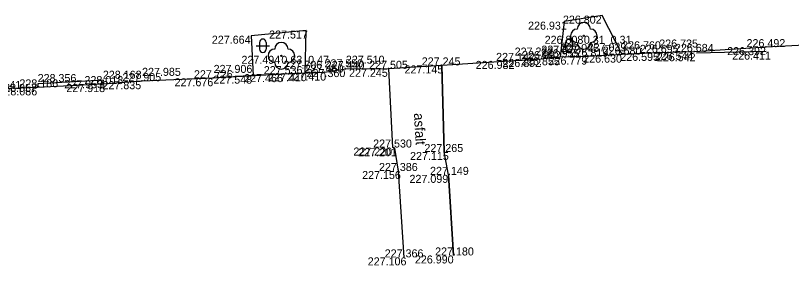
# Model space of a CAD drawing. Extents: x -599516 to -599132, y -1163668 to -1163119.
# Drawn here: x -599403.85 to -599374.79, y -1163448.03 to -1163438.66 of the extents above; entities that cross this region are included whole.
import ezdxf

# ---------------------------------------------------------------- set-up
doc = ezdxf.new("R2010")
doc.units = 0
for name, color, linetype in [('Bod-oznac1', 7, 'Continuous'), ('Bod-oznac2', 7, 'Continuous'), ('Bod-oznac3', 7, 'Continuous'), ('Bod-vyska1', 7, 'Continuous'), ('Bod-vyska2', 7, 'Continuous'), ('Bod-vyska3', 7, 'Continuous'), ('Z_cela-hrobu-dolni-linie', 7, 'Continuous'), ('Z_cela-hrobu-horni-linie', 7, 'Continuous'), ('Z_chodnik', 7, 'Continuous'), ('Z_komunikace', 7, 'Continuous'), ('Z_kultury-znacky', 7, 'Continuous'), ('Z_obvod-kmene-spodek-ve-vysce1_2m', 7, 'Continuous'), ('Z_ploty-drateny-kovovy', 7, 'Continuous'), ('Z_popis-budov-povrchu', 7, 'Continuous'), ('Z_stromy-kere', 7, 'Continuous')]:
    doc.layers.add(name, color=color, linetype=linetype)

msp = doc.modelspace()

# ---------------------------------------------------------------- linework, layer by layer
at = {"layer": 'Bod-oznac1'}
for p, q in [((-599381.884, -1163438.663), (-599381.884, -1163438.663)), ((-599383.301, -1163438.888), (-599383.301, -1163438.888)), ((-599392.974, -1163439.222), (-599392.974, -1163439.222)), ((-599395.028, -1163439.416), (-599395.028, -1163439.416)), ((-599382.568, -1163439.418), (-599382.568, -1163439.418)), ((-599375.739, -1163439.844), (-599375.739, -1163439.844)), ((-599393.896, -1163440.169), (-599393.896, -1163440.169)), ((-599382.426, -1163440.2), (-599382.426, -1163440.2)), ((-599381.134, -1163440.125), (-599381.134, -1163440.125)), ((-599379.744, -1163440.059), (-599379.744, -1163440.059)), ((-599378.422, -1163440.023), (-599378.422, -1163440.023)), ((-599378.353, -1163440.072), (-599378.353, -1163440.072)), ((-599375.738, -1163440.013), (-599375.738, -1163440.013)), ((-599385.159, -1163440.36), (-599385.159, -1163440.36)), ((-599384.16, -1163440.289), (-599384.16, -1163440.289)), ((-599383.449, -1163440.223), (-599383.449, -1163440.223)), ((-599391.481, -1163440.666), (-599391.481, -1163440.666)), ((-599389.867, -1163440.656), (-599389.867, -1163440.656)), ((-599387.892, -1163440.529), (-599387.892, -1163440.529)), ((-599396.434, -1163441.01), (-599396.434, -1163441.01)), ((-599394.949, -1163440.912), (-599394.949, -1163440.912)), ((-599393.819, -1163440.856), (-599393.819, -1163440.856)), ((-599393.005, -1163440.821), (-599393.005, -1163440.821)), ((-599392.28, -1163440.799), (-599392.28, -1163440.799)), ((-599403.025, -1163441.353), (-599403.025, -1163441.353)), ((-599403.02, -1163441.223), (-599403.02, -1163441.223)), ((-599400.582, -1163441.229), (-599400.582, -1163441.229)), ((-599400.555, -1163441.085), (-599400.555, -1163441.085)), ((-599399.114, -1163441.12), (-599399.114, -1163441.12)), ((-599389.717, -1163443.607), (-599389.717, -1163443.607)), ((-599389.642, -1163443.632), (-599389.642, -1163443.632)), ((-599387.802, -1163443.774), (-599387.802, -1163443.774)), ((-599389.504, -1163444.487), (-599389.504, -1163444.487)), ((-599387.638, -1163444.631), (-599387.638, -1163444.631)), ((-599389.296, -1163447.724), (-599389.296, -1163447.724)), ((-599387.449, -1163447.652), (-599387.449, -1163447.652))]:
    msp.add_line(p, q, dxfattribs=at)
at = {"layer": 'Bod-oznac2'}
for p, q in [((-599375.739, -1163439.844), (-599375.739, -1163439.844)), ((-599382.426, -1163440.2), (-599382.426, -1163440.2)), ((-599381.134, -1163440.125), (-599381.134, -1163440.125)), ((-599379.744, -1163440.059), (-599379.744, -1163440.059)), ((-599378.422, -1163440.023), (-599378.422, -1163440.023)), ((-599385.159, -1163440.36), (-599385.159, -1163440.36)), ((-599384.16, -1163440.289), (-599384.16, -1163440.289)), ((-599383.449, -1163440.223), (-599383.449, -1163440.223)), ((-599391.481, -1163440.666), (-599391.481, -1163440.666)), ((-599389.867, -1163440.656), (-599389.867, -1163440.656)), ((-599387.892, -1163440.529), (-599387.892, -1163440.529)), ((-599396.434, -1163441.01), (-599396.434, -1163441.01)), ((-599393.819, -1163440.856), (-599393.819, -1163440.856)), ((-599392.28, -1163440.799), (-599392.28, -1163440.799)), ((-599403.025, -1163441.353), (-599403.025, -1163441.353)), ((-599400.582, -1163441.229), (-599400.582, -1163441.229)), ((-599399.114, -1163441.12), (-599399.114, -1163441.12)), ((-599389.717, -1163443.607), (-599389.717, -1163443.607)), ((-599387.802, -1163443.774), (-599387.802, -1163443.774)), ((-599389.504, -1163444.487), (-599389.504, -1163444.487)), ((-599387.638, -1163444.631), (-599387.638, -1163444.631)), ((-599389.296, -1163447.724), (-599389.296, -1163447.724)), ((-599387.449, -1163447.652), (-599387.449, -1163447.652))]:
    msp.add_line(p, q, dxfattribs=at)
at = {"layer": 'Bod-oznac3'}
for p, q in [((-599382.426, -1163440.2), (-599382.426, -1163440.2)), ((-599381.134, -1163440.125), (-599381.134, -1163440.125)), ((-599379.744, -1163440.059), (-599379.744, -1163440.059)), ((-599385.159, -1163440.36), (-599385.159, -1163440.36)), ((-599384.16, -1163440.289), (-599384.16, -1163440.289)), ((-599383.449, -1163440.223), (-599383.449, -1163440.223)), ((-599391.481, -1163440.666), (-599391.481, -1163440.666)), ((-599396.434, -1163441.01), (-599396.434, -1163441.01)), ((-599393.819, -1163440.856), (-599393.819, -1163440.856)), ((-599392.28, -1163440.799), (-599392.28, -1163440.799)), ((-599403.025, -1163441.353), (-599403.025, -1163441.353)), ((-599400.582, -1163441.229), (-599400.582, -1163441.229)), ((-599399.114, -1163441.12), (-599399.114, -1163441.12))]:
    msp.add_line(p, q, dxfattribs=at)
at = {"layer": 'Z_cela-hrobu-dolni-linie'}
msp.add_line((-599400.582, -1163441.229), (-599403.025, -1163441.353), dxfattribs=at)
for points in [[(-599381.134, -1163440.125), (-599382.426, -1163440.2), (-599383.449, -1163440.223)], [(-599393.005, -1163440.821), (-599393.819, -1163440.856), (-599394.949, -1163440.912)]]:
    msp.add_lwpolyline(points, dxfattribs=at)
at = {"layer": 'Z_cela-hrobu-horni-linie'}
for p, q in [((-599389.296, -1163447.724), (-599389.504, -1163444.487)), ((-599387.638, -1163444.631), (-599387.449, -1163447.652))]:
    msp.add_line(p, q, dxfattribs=at)
for points in [[(-599367.622, -1163442.721), (-599367.764, -1163439.505), (-599370.405, -1163439.581), (-599370.405, -1163439.581), (-599373.088, -1163439.708), (-599373.088, -1163439.708), (-599375.739, -1163439.844)], [(-599378.422, -1163440.023), (-599379.744, -1163440.059), (-599379.744, -1163440.059), (-599381.134, -1163440.125), (-599381.134, -1163440.125), (-599382.426, -1163440.2), (-599382.426, -1163440.2), (-599383.449, -1163440.223), (-599383.449, -1163440.223), (-599384.16, -1163440.289), (-599384.16, -1163440.289), (-599385.159, -1163440.36), (-599385.159, -1163440.36), (-599387.892, -1163440.529), (-599387.802, -1163443.774)], [(-599389.717, -1163443.607), (-599389.867, -1163440.656), (-599391.481, -1163440.666), (-599391.481, -1163440.666), (-599392.28, -1163440.799), (-599392.28, -1163440.799), (-599393.819, -1163440.856), (-599393.819, -1163440.856), (-599396.434, -1163441.01), (-599396.434, -1163441.01), (-599399.114, -1163441.12), (-599399.114, -1163441.12), (-599400.582, -1163441.229), (-599400.582, -1163441.229), (-599403.025, -1163441.353), (-599403.025, -1163441.353), (-599404.384, -1163441.409), (-599405.466, -1163441.465), (-599405.487, -1163441.65), (-599405.955, -1163441.672), (-599405.955, -1163441.508)]]:
    msp.add_lwpolyline(points, dxfattribs=at)
at = {"layer": 'Z_chodnik'}
for points in [[(-599389.296, -1163447.724), (-599389.504, -1163444.487), (-599389.642, -1163443.632), (-599389.717, -1163443.607), (-599389.867, -1163440.656)], [(-599387.449, -1163447.652), (-599387.638, -1163444.631), (-599387.802, -1163443.774), (-599387.892, -1163440.529)]]:
    msp.add_lwpolyline(points, dxfattribs=at)
at = {"layer": 'Z_komunikace'}
msp.add_lwpolyline([(-599373.088, -1163439.708), (-599375.739, -1163439.844), (-599378.422, -1163440.023), (-599379.744, -1163440.059), (-599381.134, -1163440.125), (-599381.884, -1163438.663), (-599383.301, -1163438.888), (-599383.449, -1163440.223), (-599384.16, -1163440.289), (-599385.159, -1163440.36), (-599387.892, -1163440.529), (-599389.867, -1163440.656), (-599391.481, -1163440.666), (-599392.28, -1163440.799), (-599393.005, -1163440.821), (-599392.974, -1163439.222), (-599395.028, -1163439.416), (-599394.949, -1163440.912), (-599396.434, -1163441.01), (-599399.114, -1163441.12), (-599400.582, -1163441.229), (-599400.555, -1163441.085), (-599403.02, -1163441.223), (-599403.025, -1163441.353), (-599404.384, -1163441.409)], dxfattribs=at)
at = {"layer": 'Z_kultury-znacky'}
for p, q in [((-599394.842, -1163439.791), (-599394.342, -1163439.791)), ((-599394.717, -1163439.666), (-599394.717, -1163439.916)), ((-599394.467, -1163439.666), (-599394.467, -1163439.916)), ((-599383.381, -1163439.791), (-599382.881, -1163439.791)), ((-599383.256, -1163439.666), (-599383.256, -1163439.916)), ((-599383.006, -1163439.666), (-599383.006, -1163439.916))]:
    msp.add_line(p, q, dxfattribs=at)
for centre, start, end in [((-599394.593, -1163439.666), 0, 180), ((-599383.132, -1163439.666), 0, 180), ((-599394.593, -1163439.916), 180, 0), ((-599383.132, -1163439.916), 180, 0)]:
    msp.add_arc(centre, 0.125, start, end, dxfattribs=at)
at = {"layer": 'Z_ploty-drateny-kovovy'}
msp.add_lwpolyline([(-599375.738, -1163440.013), (-599378.353, -1163440.072)], dxfattribs=at)
at = {"layer": 'Z_stromy-kere'}
for centre in [(-599382.568, -1163439.418), (-599393.896, -1163440.169)]:
    msp.add_circle(centre, 0.025, dxfattribs=at)
for centre, start, end in [((-599382.568, -1163439.168), 0, 180), ((-599382.818, -1163439.418), 90, 270), ((-599382.318, -1163439.418), 270, 90), ((-599393.896, -1163439.919), 0, 180), ((-599382.568, -1163439.668), 180, 0), ((-599394.146, -1163440.169), 90, 270), ((-599393.646, -1163440.169), 270, 90), ((-599393.896, -1163440.419), 180, 0)]:
    msp.add_arc(centre, 0.25, start, end, dxfattribs=at)

# ---------------------------------------------------------------- texts
at = {"layer": 'Bod-vyska1'}
for s, p in [('226.802', (-599383.352, -1163438.963)), ('226.931', (-599384.656, -1163439.188)), ('227.517', (-599394.355, -1163439.522)), ('227.664', (-599396.5, -1163439.716)), ('226.808', (-599384.036, -1163439.718)), ('226.392', (-599377.198, -1163440.144)), ('227.494', (-599395.391, -1163440.469)), ('226.779', (-599383.889, -1163440.5)), ('226.630', (-599382.591, -1163440.425)), ('226.595', (-599381.203, -1163440.359)), ('226.544', (-599379.915, -1163440.323)), ('226.542', (-599379.834, -1163440.372)), ('226.411', (-599377.012, -1163440.313)), ('226.982', (-599386.618, -1163440.66)), ('226.892', (-599385.619, -1163440.589)), ('226.855', (-599384.919, -1163440.523)), ('227.360', (-599392.951, -1163440.966)), ('227.245', (-599391.362, -1163440.956)), ('227.145', (-599389.283, -1163440.829)), ('227.676', (-599397.897, -1163441.31)), ('227.548', (-599396.444, -1163441.212)), ('227.466', (-599395.291, -1163441.156)), ('227.410', (-599394.394, -1163441.121)), ('227.410', (-599393.669, -1163441.099)), ('228.057', (-599404.501, -1163441.523)), ('228.086', (-599404.493, -1163441.653)), ('227.953', (-599402.027, -1163441.385)), ('227.918', (-599401.95, -1163441.529)), ('227.835', (-599400.597, -1163441.42)), ('227.220', (-599391.198, -1163443.907)), ('227.201', (-599391.02, -1163443.932)), ('227.115', (-599389.077, -1163444.074)), ('227.156', (-599390.872, -1163444.787)), ('227.099', (-599389.097, -1163444.931)), ('227.106', (-599390.662, -1163448.024)), ('226.990', (-599388.895, -1163447.952))]:
    msp.add_text(s, height=0.3, dxfattribs=at).set_placement(p)
at = {"layer": 'Bod-vyska2'}
for s, p in [('226.492', (-599376.474, -1163439.844)), ('226.819', (-599383.103, -1163440.2)), ('226.680', (-599381.862, -1163440.125)), ('226.695', (-599380.468, -1163440.059)), ('226.684', (-599379.157, -1163440.023)), ('227.142', (-599385.854, -1163440.36)), ('226.992', (-599384.884, -1163440.289)), ('226.955', (-599384.178, -1163440.223)), ('227.460', (-599393.021, -1163440.799)), ('227.440', (-599392.233, -1163440.666)), ('227.505', (-599390.608, -1163440.656)), ('227.245', (-599388.639, -1163440.529)), ('227.726', (-599397.171, -1163441.01)), ('227.536', (-599394.555, -1163440.856)), ('228.186', (-599403.708, -1163441.353)), ('228.018', (-599401.27, -1163441.229)), ('227.905', (-599399.849, -1163441.12)), ('228.441', (-599405.084, -1163441.409)), ('227.530', (-599390.458, -1163443.607)), ('227.265', (-599388.538, -1163443.774)), ('227.386', (-599390.24, -1163444.487)), ('227.149', (-599388.328, -1163444.631)), ('227.366', (-599390.026, -1163447.724)), ('227.180', (-599388.138, -1163447.652))]:
    msp.add_text(s, height=0.3, dxfattribs=at).set_placement(p)
at = {"layer": 'Bod-vyska3'}
for s, p in [('226.760', (-599381.134, -1163439.925)), ('226.735', (-599379.744, -1163439.859)), ('227.222', (-599385.159, -1163440.16)), ('227.072', (-599384.16, -1163440.089)), ('227.045', (-599383.449, -1163440.023)), ('227.039', (-599382.426, -1163440)), ('227.510', (-599391.481, -1163440.466)), ('227.706', (-599393.819, -1163440.656)), ('227.550', (-599392.28, -1163440.599)), ('228.168', (-599400.582, -1163441.029)), ('227.985', (-599399.114, -1163440.92)), ('227.906', (-599396.434, -1163440.81)), ('228.356', (-599403.025, -1163441.153))]:
    msp.add_text(s, height=0.3, dxfattribs=at).set_placement(p)
at = {"layer": 'Z_obvod-kmene-spodek-ve-vysce1_2m'}
for s, p in [('0.31_0.31', (-599382.568, -1163439.718)), ('0.63_0.47', (-599393.896, -1163440.469))]:
    msp.add_text(s, height=0.3, dxfattribs=at).set_placement(p)
at = {"layer": 'Z_popis-budov-povrchu'}
msp.add_text('asfalt', height=0.375, rotation=273.4503, dxfattribs=at).set_placement((-599388.934, -1163442.324))

doc.saveas('drawing.dxf')
